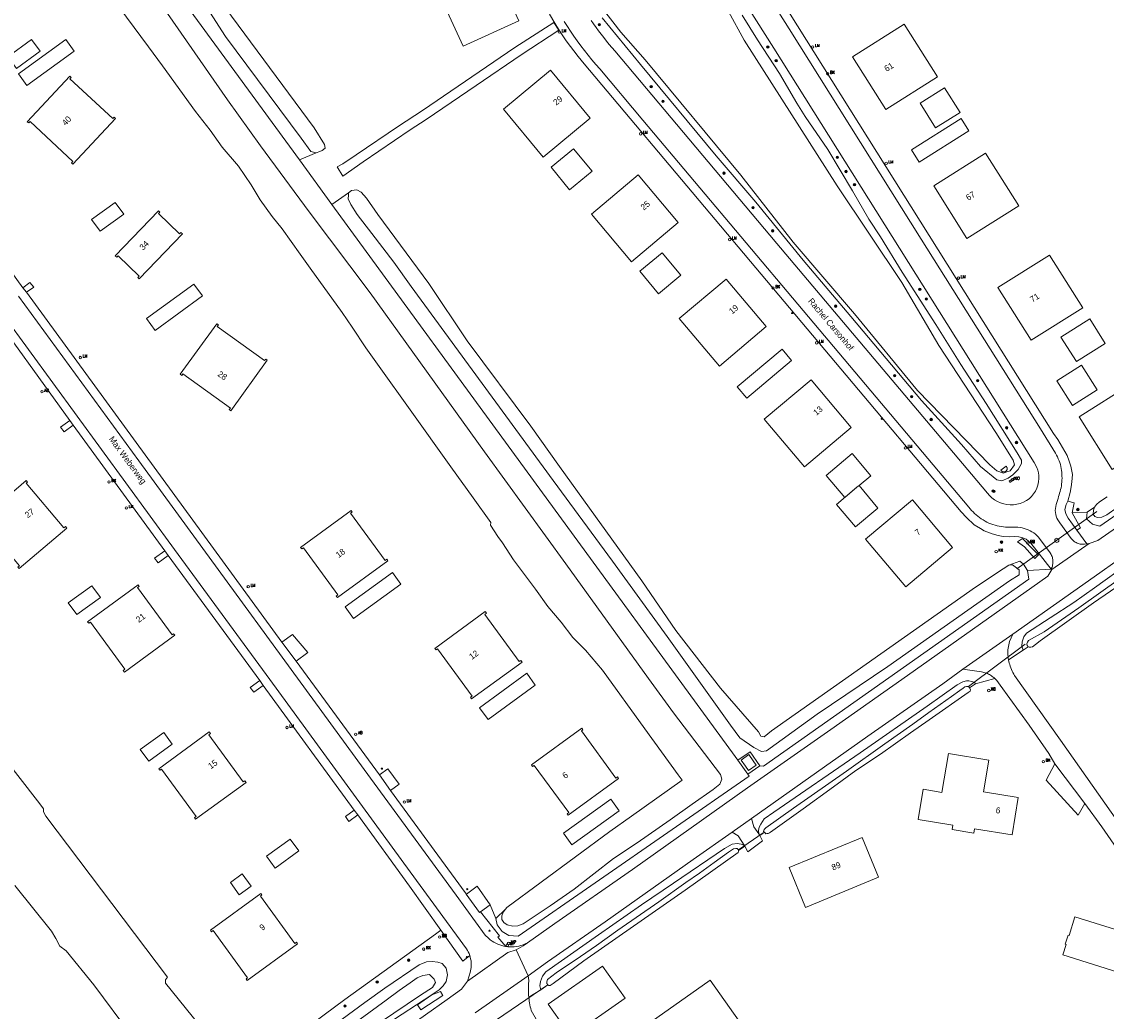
# Model space of a CAD drawing. Header units: metres. Extents: x 138165 to 154469, y 480134 to 494189.
# Tile 372 of 656: x 149925 to 150147, y 482950 to 483153. Entities that reach past the tile are written whole.
import ezdxf

# ---------------------------------------------------------------- set-up
doc = ezdxf.new("R2010")
doc.units = ezdxf.units.M
doc.header["$LTSCALE"] = 0.001
doc.header["$MEASUREMENT"] = 0
for name, color, linetype, lineweight in [('Level 5', 7, 'Continuous', 0), ('TOP-L-duiker', 7, 'Continuous', 0), ('TOP-L-topo objecten punt', 7, 'Continuous', 0), ('TOP-L-topo objecten vlak', 7, 'Continuous', 0), ('TOP-T-topo huisnummering naamgeving', 7, 'Continuous', 0)]:
    doc.layers.add(name, color=color, linetype=linetype, lineweight=lineweight)
doc.styles.add('Style-INTL_ISO', font='INTL_ISO.shx')
doc.styles.add('Style-STANDARD', font='STANDARD.shx')

# ---------------------------------------------------------------- blocks, each defined once
blk = doc.blocks.new('24')
at = {"layer": 'TOP-L-topo objecten punt', "color": 7, "linetype": 'Continuous', "lineweight": 0}
for radius in [0.025, 0.0182, 0.0115, 0.005]:
    blk.add_circle((0, 0), radius, dxfattribs=at)
blk = doc.blocks.new('31')
at = {"layer": 'TOP-L-topo objecten punt', "color": 7, "linetype": 'Continuous', "lineweight": 0}
blk.add_circle((0, 0), 0.025, dxfattribs=at)
at = {"layer": 'TOP-L-topo objecten punt', "color": 7, "linetype": 'Continuous', "lineweight": 0, "style": 'Style-STANDARD'}
blk.add_text('KO', height=0.06, dxfattribs=at).set_placement((0.0483, 0))
blk = doc.blocks.new('73')
at = {"layer": 'TOP-L-topo objecten punt', "color": 7, "linetype": 'Continuous', "lineweight": 0}
blk.add_circle((0, 0), 0.025, dxfattribs=at)
at = {"layer": 'TOP-L-topo objecten punt', "color": 7, "linetype": 'Continuous', "lineweight": 0, "style": 'Style-STANDARD'}
blk.add_text('WP', height=0.06, dxfattribs=at).set_placement((0.0483, 0))
blk = doc.blocks.new('72')
at = {"layer": 'TOP-L-topo objecten punt', "color": 7, "linetype": 'Continuous', "lineweight": 0}
blk.add_circle((0, 0), 0.025, dxfattribs=at)
at = {"layer": 'TOP-L-topo objecten punt', "color": 7, "linetype": 'Continuous', "lineweight": 0, "style": 'Style-STANDARD'}
blk.add_text('BK', height=0.06, dxfattribs=at).set_placement((0.0483, 0))
blk = doc.blocks.new('*U13')
at = {"layer": 'Level 5', "color": 7, "linetype": 'Continuous', "lineweight": 0}
blk.add_circle((0, 0), 0.0415, dxfattribs=at)
blk = doc.blocks.new('150')
at = {"layer": 'Level 5', "color": 7, "linetype": 'Continuous', "lineweight": 0}
blk.add_blockref('*U13', (0, 0), dxfattribs=at)
blk = doc.blocks.new('16')
at = {"layer": 'TOP-L-topo objecten punt', "color": 7, "linetype": 'Continuous', "lineweight": 0}
blk.add_circle((0, 0), 0.025, dxfattribs=at)
at = {"layer": 'TOP-L-topo objecten punt', "color": 7, "linetype": 'Continuous', "lineweight": 0, "style": 'Style-STANDARD'}
blk.add_text('LM', height=0.06, dxfattribs=at).set_placement((0.0483, 0))
blk = doc.blocks.new('10')
at = {"layer": 'TOP-L-topo objecten punt', "linetype": 'Continuous', "lineweight": 0}
blk.add_circle((0, 0), 0.0125, dxfattribs=at)
blk = doc.blocks.new('119')
at = {"layer": 'TOP-L-topo objecten punt', "color": 7, "linetype": 'Continuous', "lineweight": 0}
blk.add_circle((0, 0), 0.025, dxfattribs=at)
at = {"layer": 'TOP-L-topo objecten punt', "color": 7, "linetype": 'Continuous', "lineweight": 0, "style": 'Style-STANDARD'}
blk.add_text('KK', height=0.06, dxfattribs=at).set_placement((0.0483, 0))
blk = doc.blocks.new('14')
at = {"layer": 'TOP-L-topo objecten punt', "color": 7, "linetype": 'Continuous', "lineweight": 0}
blk.add_circle((0, 0), 0.025, dxfattribs=at)
at = {"layer": 'TOP-L-topo objecten punt', "color": 7, "linetype": 'Continuous', "lineweight": 0, "style": 'Style-STANDARD'}
blk.add_text('VB', height=0.06, dxfattribs=at).set_placement((0.0483, 0))
blk = doc.blocks.new('11')
at = {"layer": 'TOP-L-topo objecten punt', "color": 7, "linetype": 'Continuous', "lineweight": 0}
blk.add_circle((0, 0), 0.025, dxfattribs=at)
at = {"layer": 'TOP-L-topo objecten punt', "color": 7, "linetype": 'Continuous', "lineweight": 0, "style": 'Style-STANDARD'}
blk.add_text('AB', height=0.06, dxfattribs=at).set_placement((0.0483, 0))
blk = doc.blocks.new('175')
at = {"layer": 'TOP-L-topo objecten punt', "color": 7, "linetype": 'Continuous', "lineweight": 0}
blk.add_circle((0, 0), 0.025, dxfattribs=at)
at = {"layer": 'TOP-L-topo objecten punt', "color": 7, "linetype": 'Continuous', "lineweight": 0, "style": 'Style-STANDARD'}
blk.add_text('SB', height=0.06, dxfattribs=at).set_placement((0.0483, 0))

msp = doc.modelspace()

# ---------------------------------------------------------------- linework, layer by layer
at = {"layer": 'TOP-L-duiker', "flags": 128}
for points in [[(150128.73, 483040.53), (150145.14, 483052.33)], [(150118.8, 483016.37), (150130.45, 483025.07)], [(150071.64, 482982.85), (150076.65, 482986.35)], [(150032.48, 482955.15), (150020.46, 482946.97)]]:
    msp.add_lwpolyline(points, dxfattribs=at)
at = {"layer": 'TOP-L-topo objecten vlak', "flags": 128}
for points in [[(150144.65, 483053.19), (150144.44, 483052.59), (150144.42, 483051.76), (150144.7, 483051.29), (150145.27, 483051.1), (150146.2, 483051.14), (150147.2, 483051.6), (150159.89, 483060.67), (150174.12, 483070.33), (150184.66, 483077.74), (150198.03, 483087.69), (150198.43, 483088.82), (150198.23, 483090.29), (150197.63, 483091.09), (150185.86, 483107.65), (150170.46, 483129.56), (150156.13, 483148.6), (150140.1, 483171.42), (150124.32, 483193.08), (150121.78, 483196.66), (150120.55, 483197.89)], [(149981.53, 483124.47), (149930.76, 483193.99)], [(150143.09, 483045.67), (150142.64, 483045.59), (150142.41, 483045.58), (150142.18, 483045.58), (150141.95, 483045.59), (150141.72, 483045.63), (150141.5, 483045.68), (150141.28, 483045.75), (150141.08, 483045.83), (150140.88, 483045.93), (150140.68, 483046.05), (150140.5, 483046.17), (150140.33, 483046.31), (150140.16, 483046.47), (150140.01, 483046.63), (150139.87, 483046.8), (150137.54, 483049.96), (150137.13, 483050.62), (150136.96, 483050.97), (150136.83, 483051.34), (150136.72, 483051.72), (150136.64, 483052.1), (150136.61, 483052.52), (150136.63, 483052.93), (150136.7, 483053.35), (150136.8, 483053.76), (150136.92, 483054.17), (150137.05, 483054.59), (150137.18, 483054.99), (150137.3, 483055.4), (150137.4, 483055.75), (150137.51, 483056.1), (150137.62, 483056.45), (150137.71, 483056.8), (150137.8, 483057.19), (150137.86, 483057.58), (150137.92, 483057.98), (150137.96, 483058.37), (150137.98, 483058.77), (150138, 483059.17), (150137.99, 483059.57), (150137.98, 483059.96), (150137.95, 483060.36), (150137.9, 483060.75), (150137.84, 483061.14), (150137.76, 483061.53), (150137.66, 483061.94), (150137.53, 483062.35), (150137.39, 483062.75), (150137.23, 483063.14), (150137.06, 483063.53), (150136.86, 483063.91), (150136.65, 483064.28), (150133.59, 483069.29), (150109.11, 483108.23), (150082.02, 483151.36), (150072.59, 483166.34)], [(150009.82, 483159.43), (150015.12, 483147.8), (150026.53, 483153), (150021.23, 483164.63), (150009.82, 483159.43)], [(150139.2, 483054.42), (150139.65, 483056.22), (150139.87, 483057.38), (150140.03, 483058.41), (150140.14, 483059.9), (150139.8, 483061.65), (150139.46, 483062.67), (150139.03, 483063.82), (150138.12, 483065.47), (150137.11, 483067.1), (150136.23, 483068.36), (150076.36, 483163.85)], [(150069.98, 483161.49), (150078.84, 483147.42), (150132.31, 483062.34), (150132.83, 483061.36), (150133.02, 483060.83), (150133.15, 483060.28), (150133.23, 483059.73), (150133.24, 483059.07), (150133.18, 483058.41), (150133.04, 483057.75), (150132.82, 483057.1), (150132.53, 483056.49), (150132.18, 483055.92), (150131.77, 483055.41), (150131.27, 483054.95), (150130.7, 483054.55), (150130.08, 483054.22), (150129.42, 483053.97), (150128.73, 483053.79), (150128.04, 483053.68), (150127.35, 483053.66), (150126.7, 483053.72), (150126.04, 483053.86), (150125.39, 483054.08), (150124.77, 483054.36), (150124.17, 483054.71), (150123.63, 483055.11), (150123.13, 483055.57), (150122.7, 483056.08), (150120.54, 483058.66), (150112.06, 483068.77), (150079.52, 483107.34), (150046.24, 483146.86)], [(149943.09, 483157.81), (149950.58, 483147.66), (149953.45, 483143.77), (149960.22, 483134.41), (149963.21, 483130.57), (149965.67, 483127.07), (149969.02, 483123.2), (149971.64, 483119.39), (149973.51, 483116.31), (149974.72, 483114.56), (149975.93, 483112.87), (149978.01, 483110.37), (149981.67, 483105.14), (149983.76, 483102.28), (149990.33, 483093.14), (149992.38, 483090.16), (149995.19, 483085.88), (149997.92, 483082.08), (150004.27, 483073.19), (150012.59, 483061.49), (150017.2, 483055.09), (150020.84, 483050.03), (150020.77, 483049.53), (150022.24, 483047.18), (150023.22, 483045.86), (150025.48, 483042.4), (150029.96, 483036.4), (150032.47, 483032.82), (150035.25, 483029.62), (150037.64, 483026.42), (150040.24, 483023.82), (150043.72, 483019.76), (150052.43, 483007.72), (150059.25, 482998.25), (150060.03, 482997.19), (150049.64, 482989.78), (150045.21, 482986.63), (150024.08, 482971.01), (150023.81, 482970.67)], [(150023.81, 482970.67), (150023.36, 482970.09), (150023.08, 482969.31), (150023.06, 482968.54), (150023.46, 482967.96), (150024.14, 482967.47), (150025.32, 482967.19), (150026.34, 482967.28), (150027.41, 482967.68), (150032.99, 482971.4), (150037.88, 482974.78), (150045.98, 482981.09), (150050.84, 482984.32), (150057.62, 482989.03), (150062.15, 482992.23), (150066.42, 482995.26), (150067.78, 482996.37), (150068.21, 482997.4), (150067.95, 482998.34), (150058.32, 483011.02), (150053.19, 483018.02), (150036.19, 483041.59), (150019.48, 483064.53), (149996.06, 483097.17), (149983.51, 483113.83), (149973.58, 483127.34), (149966.75, 483136.81), (149952.78, 483156.98)], [(149961.92, 483156.72), (149966.35, 483149.84), (149981.9, 483128.94), (149983.9, 483126.2), (149984.96, 483125.94)], [(149984.96, 483125.94), (149985.7, 483126.2), (149986.23, 483126.4), (149986.83, 483126.87), (149986.7, 483127.67), (149984.57, 483131.07), (149965.07, 483157.48)], [(150032.86, 483154.37), (150033.91, 483152.52), (150034.91, 483150.96), (150036.26, 483148.93), (150038.73, 483145.71), (150039.94, 483144.17), (150117.33, 483052.22), (150118.39, 483051.06), (150119.94, 483049.55), (150121.24, 483048.81), (150122.06, 483048.34), (150123.66, 483047.73), (150124.9, 483047.42), (150125.92, 483047.19), (150127.14, 483047.13), (150128.19, 483047.19), (150129.12, 483047.15), (150129.96, 483046.9), (150130.62, 483046.66), (150131.63, 483045.84), (150135.76, 483040.46)], [(150043.63, 483153.63), (150051.49, 483144.06), (150067.05, 483125.29), (150075.18, 483115.83), (150084.91, 483103.92), (150094.64, 483092.36), (150109.17, 483075.09), (150112.56, 483071.31), (150117.35, 483066.08), (150121.28, 483061.57), (150124.61, 483058.81), (150125.62, 483058.62), (150126.93, 483059.16), (150127.88, 483059.82), (150128.54, 483060.46), (150129, 483060.91), (150129.71, 483062.16), (150129.67, 483062.84), (150128.83, 483064.34), (150122.43, 483074.46), (150117.24, 483082.5), (150112.12, 483090.73), (150105.18, 483101.47), (150100.77, 483108.68), (150098.39, 483112.3), (150094.99, 483118.16), (150089.98, 483126.6), (150085.29, 483133.4), (150083.56, 483136.14), (150080, 483142.22), (150075.53, 483149.16), (150072.37, 483154.21)], [(150043.69, 483155.57), (150047.49, 483150.71), (150052.49, 483145.04), (150072.07, 483121.34), (150082.87, 483107.61), (150095.41, 483092.9)], [(150095.41, 483092.9), (150108.36, 483077.18), (150123.19, 483061.91), (150124.65, 483060.64), (150125.97, 483060.21), (150126.68, 483060.45), (150127.39, 483060.63), (150128.23, 483061.92), (150127.98, 483062.85), (150124.43, 483068.53), (150112.73, 483086.38), (150105.15, 483099.34), (150091.84, 483119.16), (150072.81, 483149.06), (150069.56, 483154.95)], [(150033.72, 483152.66), (150025.71, 483147.53), (150006.82, 483134.65), (150001.87, 483131.42), (149993.18, 483125.54), (149990.42, 483123.67), (149989.31, 483123.03), (149990.43, 483121.16), (149994.63, 483124.07), (150004.29, 483130.68), (150007.55, 483132.79), (150017.81, 483139.75), (150027, 483146.02), (150034.74, 483151.14), (150033.72, 483152.66)], [(150035.85, 483152.89), (150036.51, 483151.88), (150037.17, 483150.88), (150037.86, 483149.89), (150038.55, 483148.91), (150039.28, 483147.92), (150040.02, 483146.95), (150040.78, 483145.98), (150041.56, 483145.03), (150042.34, 483144.09), (150043.15, 483143.17), (150051.99, 483132.66), (150083.82, 483094.84), (150118.9, 483053.22), (150119.45, 483052.55), (150119.75, 483052.24), (150120.06, 483051.93), (150120.38, 483051.64), (150120.72, 483051.36), (150121.07, 483051.09), (150121.44, 483050.83), (150121.81, 483050.58), (150122.2, 483050.35), (150122.6, 483050.14), (150123, 483049.95), (150123.42, 483049.78), (150123.83, 483049.62), (150124.25, 483049.49), (150124.67, 483049.38), (150125.1, 483049.29), (150125.54, 483049.22), (150125.97, 483049.17), (150126.41, 483049.13), (150126.85, 483049.1), (150127.28, 483049.1), (150127.67, 483049.11), (150128.06, 483049.11), (150128.5, 483049.1), (150128.94, 483049.07), (150129.38, 483049.02), (150129.82, 483048.94), (150130.25, 483048.84), (150130.67, 483048.71), (150131.07, 483048.55), (150131.46, 483048.36), (150131.83, 483048.15), (150132.2, 483047.91), (150132.54, 483047.65), (150132.86, 483047.37), (150133.17, 483047.07), (150135.56, 483043.83), (150135.78, 483043.47), (150135.87, 483043.28), (150135.95, 483043.08), (150136.02, 483042.87), (150136.07, 483042.66), (150136.11, 483042.45), (150136.13, 483042.24), (150136.14, 483042.03), (150136.14, 483041.8), (150136.11, 483041.57), (150136.07, 483041.34), (150136.02, 483041.11), (150135.95, 483040.89), (150135.86, 483040.67), (150135.76, 483040.46)], [(150046.24, 483146.86), (150045.1, 483148.2), (150044.55, 483148.89), (150044, 483149.58), (150043.46, 483150.28), (150042.92, 483150.98), (150042.4, 483151.69), (150041.89, 483152.41), (150041.38, 483153.13)], [(150101.82, 483134.85), (150112.44, 483141.53), (150105.63, 483152.34), (150095.02, 483145.67), (150101.82, 483134.85)], [(149921.73, 483145.67), (149923.48, 483143.25), (149928.33, 483146.78), (149926.58, 483149.18), (149921.73, 483145.67)], [(149923.89, 483142.14), (149925.61, 483139.76), (149935.32, 483146.83), (149933.59, 483149.2), (149923.89, 483142.14)], [(150023.4, 483134.92), (150031.55, 483125.08), (150041.21, 483133.08), (150033.06, 483142.92), (150023.4, 483134.92)], [(149889.98, 483141.07), (149891.3, 483141.75), (149892.96, 483142.25), (149894.42, 483142.45), (149896.18, 483142.55), (149898.55, 483142.2), (149900.66, 483141.19), (149902.92, 483140.04), (149904.58, 483138.22), (149906.09, 483136.06), (149907, 483133.45), (149907.25, 483131.49), (149907.5, 483130.08), (149907.4, 483128.67), (149906.85, 483126.91), (149905.84, 483124.42), (149907.29, 483122.45), (149924.8, 483098.26)], [(149943.51, 483133.26), (149943.24, 483132.97), (149934.45, 483141.14), (149934.72, 483141.43), (149934.43, 483141.7), (149925.71, 483132.33), (149926, 483132.06), (149926.28, 483132.35), (149935.06, 483124.18), (149934.79, 483123.89), (149935.08, 483123.61), (149943.8, 483132.99), (149943.51, 483133.26)], [(150108.87, 483136.14), (150112.02, 483131.06), (150117.11, 483134.23), (150113.92, 483139.31), (150108.87, 483136.14)], [(150107.13, 483126.56), (150108.71, 483124.02), (150118.87, 483130.45), (150117.32, 483132.95), (150107.13, 483126.56)], [(149934.45, 483070.99), (149916.51, 483095.74), (149899.6, 483119.06), (149898.2, 483118.76), (149896.23, 483118.71), (149893.87, 483119.01), (149891.61, 483119.72), (149888.99, 483121.08), (149886.98, 483122.99), (149885.22, 483125.55), (149884.46, 483128.27), (149884.18, 483130.72)], [(150265.09, 483131.42), (150262.71, 483129.06), (150250.73, 483120.49), (150226.06, 483103.24), (150204.74, 483088.13), (150183.6, 483073.21), (150160.01, 483056.59), (150145.35, 483046.33), (150143.6, 483045.78)], [(149981.53, 483124.47), (149984.96, 483125.94)], [(150033.16, 483122.98), (150036.96, 483118.36), (150041.59, 483122.14), (150037.77, 483126.77), (150033.16, 483122.98)], [(150118.49, 483108.36), (150129.11, 483115.03), (150122.3, 483125.85), (150111.69, 483119.18), (150118.49, 483108.36)], [(149988.2, 483115.33), (149981.53, 483124.47)], [(150041.43, 483113.36), (150049.66, 483103.59), (150059.25, 483111.67), (150051.02, 483121.44), (150041.43, 483113.36)], [(150127.1, 483041.3), (150125.95, 483040.54), (150120.23, 483036.78), (150078.39, 483007.27), (150076.89, 483006.08), (150076.18, 483006.18), (150075.74, 483007.11), (150067.96, 483016.08), (150058.74, 483027.92), (150051.76, 483038.1), (150034.93, 483061.55), (150028.99, 483069.85), (150015.96, 483087.37), (150008.09, 483099.11), (149997.61, 483113.26), (149995.3, 483116.66), (149994.22, 483117.88), (149993.32, 483118.35), (149992.24, 483118.21), (149991.62, 483117.75)], [(149991.62, 483117.75), (149988.2, 483115.33)], [(149991.62, 483117.75), (149991.62, 483117.25), (149991.55, 483116.48), (149992.08, 483115.31), (149993.38, 483113.28), (149996.36, 483109.36), (150000.89, 483103.52), (150004.47, 483098.52), (150033.57, 483058.67), (150045.75, 483042.12), (150056.97, 483026.66), (150069.95, 483008.45), (150071.88, 483005.85), (150074.75, 483003.85), (150076.35, 483003.05), (150077.35, 483003.18), (150087.79, 483010.72), (150102.25, 483020.52), (150127.25, 483038.11), (150129.18, 483039.31), (150129.18, 483040.31), (150127.81, 483041.36), (150127.1, 483041.3)], [(149938.9, 483112.24), (149940.65, 483109.85), (149945.48, 483113.36), (149943.74, 483115.77), (149938.9, 483112.24)], [(149944.04, 483104.51), (149944.32, 483104.79), (149948.64, 483100.64), (149948.36, 483100.35), (149948.65, 483100.07), (149957.52, 483109.3), (149957.23, 483109.58), (149956.96, 483109.29), (149952.63, 483113.45), (149952.91, 483113.73), (149952.62, 483114.01), (149943.75, 483104.78), (149944.04, 483104.51)], [(150071.51, 483001.25), (150070.94, 483002.03), (149988.2, 483115.33)], [(150051.4, 483101.63), (150055.23, 483097.02), (150059.82, 483100.84), (150055.99, 483105.44), (150051.4, 483101.63)], [(150142.25, 483094.12), (150135.45, 483104.94), (150124.83, 483098.27), (150131.64, 483087.45), (150142.25, 483094.12)], [(149925.55, 483097.33), (149927.03, 483098.38), (149926.24, 483099.33), (149924.8, 483098.26)], [(149950.19, 483091.9), (149951.95, 483089.49), (149961.64, 483096.57), (149959.88, 483098.98), (149950.19, 483091.9)], [(150059.48, 483091.96), (150067.71, 483082.18), (150077.3, 483090.26), (150069.07, 483100.03), (150059.48, 483091.96)], [(150023.88, 482963.03), (150023.47, 482963.11), (150023.06, 482963.21), (150022.65, 482963.34), (150022.26, 482963.49), (150021.84, 482963.68), (150021.44, 482963.9), (150021.05, 482964.15), (150020.67, 482964.42), (150020.31, 482964.71), (150019.66, 482965.36), (150013.68, 482973.54), (149996.11, 482997.6), (149948.56, 483062.73), (149923.87, 483096.52)], [(149924.8, 483098.26), (149925.55, 483097.33)], [(149925.55, 483097.33), (149977.96, 483025.5)], [(149920.97, 483092.44), (149955.93, 483044.54), (149975.44, 483017.83), (150004.24, 482978.35), (150015.79, 482962.56), (150015.99, 482962.24), (150016.17, 482961.91), (150016.33, 482961.56), (150016.47, 482961.2)], [(150137.78, 483088.13), (150140.94, 483083.11), (150146.86, 483086.83), (150143.7, 483091.85), (150137.78, 483088.13)], [(149967.14, 483073.23), (149967.46, 483072.99), (149974.95, 483083.37), (149974.63, 483083.61), (149974.39, 483083.28), (149964.67, 483090.31), (149964.9, 483090.63), (149964.58, 483090.86), (149957.08, 483080.48), (149957.41, 483080.25), (149957.64, 483080.58), (149967.37, 483073.55), (149967.14, 483073.23)], [(150143.13, 483052.15), (150143.02, 483050.81), (150144.24, 483049.7), (150145.77, 483049.33), (150203.51, 483089.35)], [(150071.37, 483077.91), (150073.3, 483075.6), (150082.5, 483083.32), (150080.58, 483085.61), (150071.37, 483077.91)], [(150136.94, 483079.16), (150140.14, 483074.09), (150145.21, 483077.29), (150142.01, 483082.33), (150136.94, 483079.16)], [(150085.15, 483061.5), (150094.74, 483069.58), (150086.5, 483079.35), (150076.91, 483071.27), (150085.15, 483061.5)], [(150158.91, 483067.62), (150152.11, 483078.44), (150141.49, 483071.77), (150148.3, 483060.95), (150158.91, 483067.62)], [(149934.45, 483070.99), (149932.51, 483069.6), (149933.28, 483068.65), (149935.13, 483070.01)], [(149935.13, 483070.01), (149934.45, 483070.99)], [(149953.91, 483044.27), (149935.13, 483070.01)], [(150096.35, 483057.64), (150098.76, 483059.67), (150094.92, 483064.22), (150089.58, 483059.73), (150093.45, 483055.19), (150095.93, 483057.28)], [(150125.55, 483060.67), (150125.47, 483060.77), (150126.51, 483061.64), (150126.58, 483061.54), (150126.64, 483061.46), (150126.69, 483061.37), (150126.72, 483061.27), (150126.74, 483061.16), (150126.74, 483061.06), (150126.73, 483060.96), (150126.7, 483060.87), (150126.66, 483060.78), (150126.61, 483060.7), (150126.55, 483060.63), (150126.48, 483060.56), (150126.4, 483060.51), (150126.32, 483060.47), (150126.22, 483060.44), (150126.12, 483060.43), (150126.01, 483060.44), (150125.9, 483060.46), (150125.8, 483060.49), (150125.7, 483060.54), (150125.55, 483060.67)], [(149933.54, 483049.22), (149933.23, 483048.96), (149925.45, 483058.1), (149925.76, 483058.36), (149925.5, 483058.66), (149915.75, 483050.36), (149916.01, 483050.06), (149916.32, 483050.32), (149924.1, 483041.18), (149923.79, 483040.92), (149924.05, 483040.62), (149933.8, 483048.92), (149933.54, 483049.22)], [(150127.31, 483058.3), (150128.49, 483059.13), (150128.34, 483059.35), (150127.16, 483058.52), (150127.31, 483058.3)], [(150095.93, 483057.28), (150091.76, 483053.75), (150095.61, 483049.16), (150100.18, 483053.02), (150096.35, 483057.64)], [(150096.35, 483057.64), (150096.35, 483057.64), (150095.93, 483057.28)], [(150105.93, 483036.84), (150115.52, 483044.92), (150107.29, 483054.69), (150097.7, 483046.61), (150105.93, 483036.84)], [(150141.04, 483048.47), (150139.25, 483050.96), (150138.81, 483051.84), (150138.58, 483052.76), (150138.88, 483053.73), (150139.2, 483054.42)], [(150139.2, 483054.42), (150140.52, 483054.1), (150140.07, 483052.05)], [(150147.26, 483055.32), (150145.69, 483054.27), (150145.1, 483053.76), (150144.65, 483053.19)], [(149989.1, 483034.95), (149989.34, 483034.63), (149999.67, 483042.18), (149999.44, 483042.5), (149999.11, 483042.26), (149992.04, 483051.95), (149992.36, 483052.19), (149992.12, 483052.51), (149981.79, 483044.96), (149982.02, 483044.64), (149982.35, 483044.88), (149989.42, 483035.19), (149989.1, 483034.95)], [(150140.07, 483052.05), (150143.13, 483052.15)], [(150141.04, 483048.47), (150141.79, 483048.94), (150140.07, 483052.05)], [(150144.65, 483053.19), (150143.13, 483052.15)], [(150127.9, 483027.12), (150144.58, 483038.93), (150155.4, 483046.59), (150157.87, 483048.18)], [(150143.09, 483045.67), (150141.04, 483048.47)], [(150130.29, 483045.05), (150128.86, 483046.11), (150129.91, 483046.78), (150131.64, 483044.93), (150133.15, 483043.39), (150132.42, 483042.65), (150130.29, 483045.05)], [(150159.44, 483044.59), (150158.51, 483045.96), (150158.06, 483046.09), (150157.5, 483045.76), (150154.5, 483043.69), (150151.74, 483041.7), (150144.67, 483036.68), (150140.45, 483033.64), (150130.73, 483027.34), (150130.14, 483026.6), (150129.79, 483025.59), (150129.75, 483024.65), (150130.02, 483023.86)], [(150135.89, 483040.39), (150143.6, 483045.78)], [(150143.6, 483045.78), (150143.26, 483045.71), (150143.09, 483045.67)], [(149953.91, 483044.27), (149951.83, 483042.75), (149952.55, 483041.76), (149954.63, 483043.28)], [(149954.63, 483043.28), (149953.91, 483044.27)], [(149973.38, 483017.63), (149954.63, 483043.28)], [(150158.93, 483044.23), (150158.67, 483044.61), (150158.11, 483044.45), (150157.09, 483043.68), (150145.96, 483035.76), (150141.43, 483032.56), (150134.33, 483027.63), (150131.11, 483025.82), (150130.91, 483025.53), (150130.8, 483025.13), (150130.83, 483024.8), (150131.02, 483024.57)], [(150131.02, 483024.57), (150131.23, 483024.47), (150131.58, 483024.47), (150131.93, 483024.55), (150132.56, 483025.02), (150133.54, 483025.78), (150144.48, 483033.55), (150152.74, 483039.28), (150159.01, 483043.59), (150159.1, 483044), (150158.93, 483044.23)], [(150130.95, 483040.2), (150130.08, 483041.5), (150129.32, 483042.13), (150127.1, 483041.3)], [(150130.95, 483040.2), (150135.76, 483040.46)], [(150135.76, 483040.46), (150135.89, 483040.39)], [(149990.92, 483032.73), (149992.65, 483030.36), (150002.33, 483037.39), (150000.61, 483039.77), (149990.92, 483032.73)], [(150135.89, 483040.39), (150135.08, 483039.01), (150125.75, 483032.4), (150106.27, 483018.67), (150090.54, 483007.58), (150073.49, 482995.61), (150049.85, 482978.84), (150033.95, 482967.72), (150028.3, 482963.76)], [(150075.98, 483000.13), (150076.72, 483000.03), (150131.18, 483038.4), (150130.95, 483040.2)], [(149934.11, 483033.56), (149935.86, 483031.15), (149940.7, 483034.66), (149938.95, 483037.07), (149934.11, 483033.56)], [(149955.73, 483027.23), (149955.41, 483027), (149948.33, 483036.69), (149948.65, 483036.93), (149948.42, 483037.25), (149938.08, 483029.7), (149938.32, 483029.38), (149938.64, 483029.61), (149945.71, 483019.92), (149945.39, 483019.69), (149945.63, 483019.36), (149955.96, 483026.91), (149955.73, 483027.23)], [(150009.88, 483024.12), (150016.96, 483014.43), (150016.64, 483014.2), (150016.87, 483013.88), (150027.21, 483021.42), (150026.98, 483021.75), (150026.65, 483021.51), (150019.58, 483031.2), (150019.9, 483031.44), (150019.66, 483031.76), (150009.33, 483024.21), (150009.56, 483023.89), (150009.88, 483024.12)], [(150117.63, 483019.95), (150127.9, 483027.12)], [(150127.03, 483021.89), (150126.97, 483022.23), (150126.93, 483022.57), (150126.9, 483022.91), (150126.89, 483023.26), (150126.89, 483023.6), (150126.91, 483023.94), (150126.95, 483024.28), (150126.99, 483024.62), (150127.06, 483024.95), (150127.23, 483025.61), (150127.9, 483027.12)], [(149980.84, 483021.61), (149983.25, 483023.36), (149980.14, 483027.09), (149977.96, 483025.5)], [(149977.96, 483025.5), (149980.84, 483021.61)], [(150130.02, 483023.86), (150127.03, 483021.89)], [(150131.02, 483024.57), (150130.02, 483023.86)], [(149980.84, 483021.61), (149997.95, 482998.25)], [(150153.28, 482983.24), (150137.67, 483005.38), (150128.26, 483018.64), (150128.08, 483018.94), (150127.91, 483019.25), (150127.76, 483019.56), (150127.61, 483019.88), (150127.48, 483020.21), (150127.37, 483020.54), (150127.26, 483020.88), (150127.17, 483021.21), (150127.09, 483021.55), (150127.03, 483021.89)], [(150018.5, 483012.02), (150020.24, 483009.62), (150029.92, 483016.69), (150028.18, 483019.1), (150018.5, 483012.02)], [(150074.28, 482989.27), (150098.18, 483006.2), (150113.52, 483016.96), (150117.63, 483019.95)], [(150117.63, 483019.95), (150121.51, 483019.41), (150121.75, 483019.36), (150121.99, 483019.29), (150122.22, 483019.22), (150122.45, 483019.14), (150122.68, 483019.05), (150122.9, 483018.94), (150123.12, 483018.83), (150123.33, 483018.71), (150123.51, 483018.6), (150123.69, 483018.47), (150123.86, 483018.34), (150124.03, 483018.21), (150124.2, 483018.07)], [(149973.38, 483017.63), (149971.44, 483016.21), (149972.2, 483015.22), (149974.08, 483016.62)], [(149974.08, 483016.62), (149973.38, 483017.63)], [(149992.77, 482991.03), (149974.08, 483016.62)], [(150120.23, 483016.97), (150120.04, 483017.23), (150119.47, 483017.43), (150118.85, 483017.59), (150118.37, 483017.54), (150117.63, 483017.37), (150116.48, 483016.72), (150110.33, 483012.39), (150096.6, 483002.76), (150078.89, 482990.61), (150076.92, 482989.26), (150076.18, 482988.15), (150075.89, 482987.5), (150075.73, 482986.83), (150075.8, 482986.15)], [(150119.03, 483016.12), (150118.87, 483016.31), (150118.69, 483016.38), (150118.42, 483016.38), (150118.08, 483016.3), (150117.71, 483016.04), (150117.02, 483015.58), (150115.33, 483014.35), (150110.68, 483011.05), (150107.36, 483008.68), (150101.67, 483004.65), (150093.76, 482999.01), (150082.9, 482991.41), (150077.23, 482987.41), (150077.03, 482987.2), (150076.85, 482986.89), (150076.77, 482986.64), (150076.94, 482986.47)], [(150076.94, 482986.47), (150077.21, 482986.18), (150077.41, 482986.2), (150077.72, 482986.25), (150077.96, 482986.35), (150078.2, 482986.47), (150084.88, 482991.32), (150091.08, 482995.81), (150095.72, 482999.14), (150100.75, 483002.53), (150106.91, 483006.91), (150110.72, 483009.58), (150118.77, 483015.14), (150119.13, 483015.42), (150119.25, 483015.68), (150119.17, 483015.93), (150119.1, 483016.04), (150119.03, 483016.12)], [(150119.03, 483016.12), (150120.23, 483016.97)], [(150124.2, 483018.07), (150120.23, 483016.97)], [(150124.2, 483018.07), (150124.35, 483017.92), (150124.65, 483017.6), (150125.32, 483016.7), (150131.29, 483008.44), (150135.3, 483002.66), (150136.54, 483000.5)], [(150029.7, 483000.21), (150036.78, 482990.52), (150036.45, 482990.28), (150036.69, 482989.96), (150047.03, 482997.51), (150046.79, 482997.83), (150046.47, 482997.6), (150039.39, 483007.29), (150039.71, 483007.52), (150039.48, 483007.85), (150029.14, 483000.3), (150029.38, 482999.97), (150029.7, 483000.21)], [(149948.89, 483003.46), (149950.61, 483001.04), (149955.45, 483004.58), (149953.73, 483006.97), (149948.89, 483003.46)], [(149960.01, 482989.5), (149960.24, 482989.17), (149970.58, 482996.72), (149970.35, 482997.05), (149970.02, 482996.81), (149962.95, 483006.5), (149963.27, 483006.74), (149963.03, 483007.06), (149952.7, 482999.51), (149952.93, 482999.19), (149953.25, 482999.42), (149960.33, 482989.73), (149960.01, 482989.5)], [(149968.28, 482935.39), (149965.46, 482938.3), (149964.88, 482940.63), (149963.08, 482943.96), (149960.95, 482946.96), (149954.06, 482955.53), (149954.06, 482956.2), (149954.48, 482956.73), (149929.49, 482989.78), (149929.03, 482990.65), (149929.03, 482991.32), (149928.29, 482992.32), (149919.64, 483003.35)], [(150071.51, 483001.25), (150073.99, 483002.97), (150075.98, 483000.13)], [(150114.68, 483002.66), (150113.37, 482994.66), (150109.52, 482995.29), (150108.5, 482989.08), (150115.61, 482987.91), (150115.46, 482987.02), (150119.9, 482986.3), (150120.05, 482987.18), (150127.75, 482985.92), (150129.01, 482993.62), (150121.9, 482994.78), (150122.97, 483001.3), (150114.68, 483002.66)], [(150073.53, 482998.4), (150071.51, 483001.25)], [(150073.68, 482999.16), (150073.09, 483000.07), (150072.18, 483001.3), (150073.77, 483002.41), (150074.62, 483001.15), (150075.27, 483000.28), (150073.68, 482999.16)], [(150136.54, 483000.5), (150134.75, 482997.14), (150141.33, 482990.02), (150142.69, 482992.37)], [(150142.69, 482992.37), (150136.54, 483000.5)], [(150000.2, 482995.07), (150002.02, 482996.38), (149999.68, 482999.53), (149997.95, 482998.25)], [(149997.95, 482998.25), (150000.2, 482995.07)], [(150021.8, 482968.78), (150022.09, 482967.47), (150023.11, 482966.11), (150024.53, 482965.32), (150026.4, 482965.16), (150073.82, 482997.99), (150073.53, 482998.4)], [(150073.53, 482998.4), (150075.98, 483000.13)], [(150000.2, 482995.07), (150015.55, 482974.11), (150015.8, 482973.79)], [(150035.72, 482986.26), (150037.45, 482983.87), (150047.16, 482990.88), (150045.43, 482993.3), (150035.72, 482986.26)], [(150142.69, 482992.37), (150146.17, 482987.56), (150151.74, 482979.58)], [(149992.77, 482991.03), (149990.96, 482989.69), (149991.66, 482988.69), (149993.5, 482990.06)], [(149993.5, 482990.06), (149992.77, 482991.03)], [(150010.57, 482966.35), (150004.13, 482975.39), (149993.5, 482990.06)], [(150070.3, 482986.49), (150074.28, 482989.27)], [(150074.28, 482989.27), (150074.8, 482987.6), (150075.8, 482986.15)], [(149974.8, 482981.55), (149976.55, 482979.14), (149981.39, 482982.67), (149979.64, 482985.06), (149974.8, 482981.55)], [(150028.44, 482957.02), (150032.45, 482959.86), (150044.25, 482968.12), (150062.29, 482980.92), (150070.3, 482986.49)], [(150072.92, 482983.64), (150071.57, 482985.76), (150070.3, 482986.49)], [(150076.01, 482985.81), (150076.56, 482984.71), (150073.54, 482982.48), (150072.92, 482983.64)], [(150075.8, 482986.15), (150076.01, 482985.81)], [(150076.01, 482985.81), (150076.94, 482986.47)], [(150097, 482985.41), (150082, 482979.21), (150085.37, 482971.06), (150100.37, 482977.25), (150097, 482985.41)], [(150072.92, 482983.64), (150072.73, 482983.84), (150072.19, 482984.01), (150071.34, 482984.15), (150070.32, 482984.01), (150068.74, 482983.17), (150058.3, 482976), (150051.72, 482971.58), (150042.9, 482965.44), (150032.08, 482957.85), (150031.38, 482956.95), (150031.01, 482955.82), (150030.85, 482954.95), (150031.07, 482954.16)], [(150071.61, 482982.72), (150071.6, 482982.85), (150071.35, 482983.12), (150071.07, 482983.14), (150070.57, 482983.05), (150069.6, 482982.42), (150066.65, 482980.3), (150063.65, 482978.09), (150060.83, 482976.18), (150055.26, 482972.23), (150046.89, 482966.38), (150042.47, 482963.25), (150039.23, 482960.95), (150034.24, 482957.59), (150032.44, 482956.24), (150032.27, 482955.81), (150032.29, 482955.42), (150032.5, 482955.17)], [(150032.5, 482955.17), (150032.68, 482955.04), (150032.97, 482955.05), (150033.59, 482955.46), (150039.9, 482960.08), (150047.14, 482965.15), (150060.69, 482974.61), (150071.57, 482982.35), (150071.64, 482982.57), (150071.61, 482982.72)], [(150071.61, 482982.72), (150072.92, 482983.64)], [(149971.62, 482975.41), (149969.8, 482977.92), (149967.37, 482976.15), (149969.19, 482973.65), (149971.62, 482975.41)], [(149923.12, 482975.58), (149930.65, 482966.21), (149931.55, 482964.65), (149932.39, 482963.1), (149933.67, 482962.15), (149939.33, 482955.19), (149947.11, 482944.78), (149947.72, 482943.74), (149947.55, 482941.28), (149949.53, 482938.92), (149950.66, 482939.3), (149951.51, 482938.73), (149955.82, 482932.28), (149957.51, 482929.75)], [(149970.59, 482956.36), (149970.82, 482956.04), (149981.16, 482963.59), (149980.92, 482963.91), (149980.6, 482963.67), (149973.52, 482973.36), (149973.85, 482973.6), (149973.61, 482973.92), (149963.27, 482966.37), (149963.51, 482966.05), (149963.83, 482966.29), (149970.91, 482956.6), (149970.59, 482956.36)], [(150015.8, 482973.79), (150015.74, 482973.75), (150018.49, 482970.04), (150018.67, 482970.17)], [(150020.7, 482971.61), (150017.99, 482975.38), (150015.8, 482973.79)], [(150018.67, 482970.17), (150020.7, 482971.61)], [(150020.7, 482971.61), (150021.8, 482968.78)], [(150023.88, 482963.03), (150022.26, 482964.95), (150022.62, 482965.19), (150018.67, 482970.17)], [(150023.81, 482970.67), (150021.8, 482968.78)], [(150138.66, 482963.51), (150138.86, 482963.45), (150138.19, 482961.32), (150155.74, 482955.8), (150158.21, 482963.62), (150140.65, 482969.15), (150139.45, 482965.3), (150139.24, 482965.37), (150138.66, 482963.51)], [(149970.52, 482937.05), (149971.24, 482937.59), (149990.86, 482952.13), (150009.46, 482965.54), (150010.57, 482966.35)], [(150010.57, 482966.35), (150015.07, 482960.04), (150016.47, 482961.2)], [(150028.3, 482963.76), (150027.88, 482963.56), (150027.44, 482963.38), (150026.99, 482963.23), (150026.54, 482963.12), (150026.08, 482963.03), (150025.61, 482962.97), (150025.14, 482962.95), (150024.72, 482962.95), (150024.3, 482962.98), (150023.88, 482963.03)], [(150026.02, 482962.36), (150027.46, 482963.19), (150028.3, 482963.76)], [(150016.05, 482955.93), (150024.28, 482961.81), (150026.02, 482962.36)], [(150016.47, 482961.2), (150016.58, 482960.84), (150016.67, 482960.47), (150016.74, 482960.1), (150016.78, 482959.76), (150016.79, 482959.41), (150016.79, 482959.06), (150016.77, 482958.72), (150016.72, 482958.37), (150016.66, 482958.03), (150016.58, 482957.69), (150016.36, 482957.04), (150016.05, 482955.93)], [(150026.02, 482962.36), (150028.44, 482957.02)], [(150001.03, 482948.12), (150007.12, 482952.11), (150010.18, 482954.12), (150011.01, 482954.95), (150011.64, 482955.85), (150011.95, 482957.22), (150011.64, 482958.55), (150010.8, 482959.53), (150009.96, 482959.84), (150008.8, 482959.98), (150007.61, 482959.91), (150006.11, 482959.25), (149999.07, 482954.5), (149994.98, 482951.52), (149984.63, 482943.97)], [(150043.69, 482959.02), (150032.59, 482951.2), (150037.24, 482944.59), (150048.35, 482952.41), (150043.69, 482959.02)], [(150016.05, 482955.93), (150014.8, 482954.29), (150011.88, 482952.16), (149998.5, 482942.72), (149969.75, 482922.5), (149947.56, 482906.89), (149925.54, 482891.54), (149923.52, 482890.6)], [(149972.6, 482930.18), (149973.16, 482930.6), (150006.37, 482953.01), (150008.82, 482954.61), (150009.48, 482955.65), (150009.2, 482956.31), (150008.25, 482957.25), (150006.84, 482957.06), (150005.71, 482956.59), (150004.29, 482955.55), (150002.03, 482953.97), (149999.3, 482952.04), (149983.36, 482940.34), (149978.89, 482937.28), (149971.46, 482931.84)], [(150028.44, 482957.02), (150017.61, 482949.38)], [(150028.59, 482952.63), (150028.56, 482953.02), (150028.53, 482953.4), (150028.52, 482953.78), (150028.51, 482954.16), (150028.52, 482954.54), (150028.53, 482954.92), (150028.55, 482955.29), (150028.62, 482956.05), (150028.44, 482957.02)], [(150067.27, 482944.53), (150069.23, 482941.74), (150073.74, 482944.91), (150065.84, 482956.12), (150049.08, 482944.31), (150055.01, 482935.89), (150067.27, 482944.53)], [(150006.48, 482950.05), (150010.98, 482952.97), (150010.46, 482953.81), (150008.68, 482953.1), (150005.78, 482951.06), (150006.48, 482950.05)], [(150031.07, 482954.16), (150028.59, 482952.63)], [(150031.07, 482954.16), (150032.5, 482955.17)], [(150035.02, 482941.07), (150030.39, 482947.62), (150029.11, 482949.89), (150029.01, 482950.27), (150028.91, 482950.66), (150028.83, 482951.05), (150028.75, 482951.44), (150028.69, 482951.84), (150028.64, 482952.23), (150028.59, 482952.63)]]:
    msp.add_lwpolyline(points, dxfattribs=at)

# ---------------------------------------------------------------- block references
at = {"layer": 'TOP-L-topo objecten punt', "xscale": 10, "yscale": 10, "zscale": 10}
for name, p in [('24', (150043.06, 483152.23)), ('16', (150034.86, 483150.73)), ('24', (150077.63, 483147.67)), ('16', (150086.84, 483147.67)), ('24', (150079.34, 483144.84)), ('72', (150089.92, 483142.16)), ('24', (150053.7, 483139.5)), ('24', (150056.12, 483136.53)), ('16', (150051.53, 483129.84)), ('24', (150091.89, 483125)), ('16', (150101.92, 483123.79)), ('24', (150068.63, 483121.76)), ('24', (150093.7, 483122.1)), ('24', (150095.43, 483119.4)), ('24', (150074.61, 483114.69)), ('24', (150078.61, 483109.93)), ('16', (150069.81, 483108.15)), ('16', (150116.75, 483100.22)), ('72', (150078.69, 483098.17)), ('24', (150108.83, 483097.91)), ('24', (150110.14, 483095.92)), ('24', (150091.57, 483094.46)), ('10', (150082.63, 483093.06)), ('16', (150087.66, 483086.94)), ('16', (149936.58, 483083.92)), ('24', (150103.67, 483080.2)), ('24', (150120.67, 483079.17)), ('11', (149928.71, 483076.91)), ('24', (150107.13, 483075.91)), ('10', (150101.01, 483071.34)), ('24', (150111.16, 483071.19)), ('24', (150126.66, 483069.5)), ('16', (150105.83, 483065.37)), ('24', (150128.66, 483066.47)), ('72', (149942.45, 483058.38)), ('31', (150127.83, 483058.83)), ('24', (150123.85, 483056.53)), ('24', (150124.02, 483056.47)), ('16', (149946.04, 483053.04)), ('24', (150141.25, 483052.72)), ('24', (150125.59, 483046.03)), ('175', (150130.98, 483045.84)), ('16', (150130.98, 483045.84)), ('150', (150136.93, 483046.4)), ('119', (150124.49, 483044.08)), ('16', (149971.03, 483036.88)), ('14', (150122.98, 483015.58)), ('11', (150122.98, 483015.58)), ('16', (149978.97, 483007.99)), ('11', (149993.07, 483006.6)), ('72', (150134.15, 483000.97)), ('10', (149998.46, 482999.54)), ('16', (150003.04, 482992.67)), ('10', (150015.98, 482974.81)), ('175', (150010.31, 482964.96)), ('16', (150010.31, 482964.96)), ('14', (150010.31, 482964.96)), ('11', (150010.31, 482964.96)), ('10', (150020.54, 482966.27)), ('119', (150007.03, 482962.49)), ('73', (150024.18, 482963.3)), ('73', (150024.44, 482963.65)), ('24', (150003.97, 482960.22)), ('10', (150015.88, 482960.87)), ('24', (149997.49, 482955.73)), ('24', (149990.88, 482950.82))]:
    msp.add_blockref(name, p, dxfattribs=at)

# ---------------------------------------------------------------- texts
at = {"layer": 'TOP-T-topo huisnummering naamgeving', "style": 'Style-INTL_ISO'}
for s, rotation, p in [('61', 32.2, (150102.02, 483142.52)), ('29', 39.6, (150034.24, 483135.6)), ('40', 47.1, (149933.59, 483131.41)), ('25', 40.1, (150052.18, 483114.06)), ('67', 32.2, (150118.77, 483116.08)), ('34', 46.1, (149949.48, 483105.84)), ('Rachel Carsonhof', 310.1, (150085.82, 483095.46)), ('71', 32.2, (150131.93, 483095.18)), ('19', 40.1, (150070.32, 483092.73)), ('28', 326.1, (149964.62, 483080.22)), ('13', 40.1, (150087.61, 483071.93)), ('Max Weberweg', 306.2, (149942.38, 483067.18)), ('27', 36.1, (149925.77, 483050.92)), ('7', 40.1, (150108.44, 483047.31)), ('18', 36.1, (149989.57, 483042.72)), ('21', 36.1, (149948.56, 483029.43)), ('12', 36.1, (150016.92, 483021.84)), ('15', 36.1, (149963.37, 482999.38)), ('6', 36.1, (150036.04, 482997.41)), ('6', 350.7, (150124.33, 482990.44)), ('89', 22.4, (150091.03, 482978.61)), ('9', 36.1, (149973.91, 482966.21))]:
    msp.add_text(s, height=1.25, rotation=rotation, dxfattribs=at).set_placement(p)

doc.saveas('drawing.dxf')
